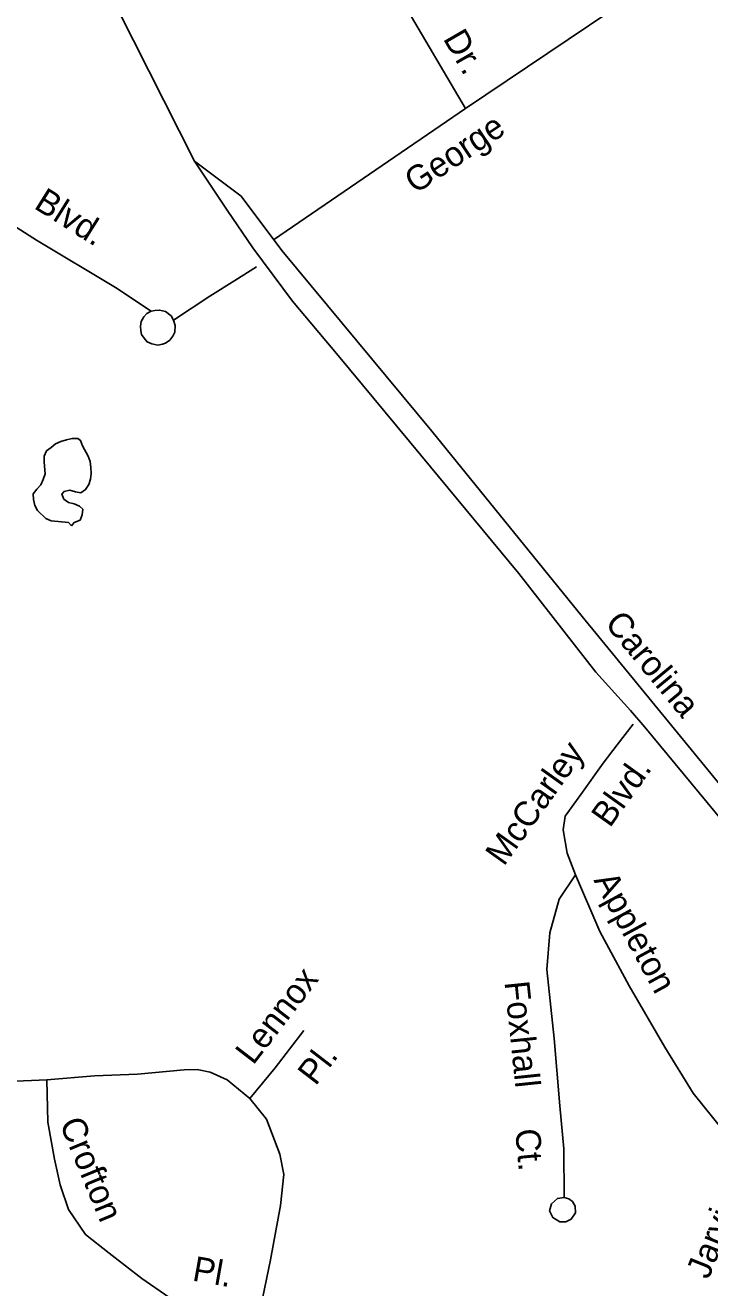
# Model space of a CAD drawing. Extents: x 1945482 to 2853149, y 66427 to 1015778.
# Drawn here: x 2325876 to 2327684, y 151192 to 154526 of the extents above; entities that cross this region are included whole.
import ezdxf

# ---------------------------------------------------------------- set-up
doc = ezdxf.new("R2010")
doc.units = 0
for name, color, linetype in [('Old_Level_10', 7, 'Continuous'), ('Old_Level_28', 7, 'Continuous'), ('Old_Level_35', 7, 'Continuous'), ('Old_Level_6', 7, 'Continuous'), ('Old_Level_60', 7, 'Continuous')]:
    doc.layers.add(name, color=color, linetype=linetype)

msp = doc.modelspace()

# ---------------------------------------------------------------- linework, layer by layer
at = {"layer": 'Old_Level_28'}
for points in [[(2326323.2, 154166.7), (2325919.8, 154964.8), (2325850.8, 155114.4), (2325269, 156315.9), (2325078.2, 156702.5), (2324513.4, 157860.8), (2323787.5, 159333.1), (2322848.6, 161249.8), (2322274.2, 162403.6)], [(2326323.2, 154166.7), (2326409.4, 154037.1), (2326477.6, 153937.8), (2326581.9, 153797.4), (2326702.6, 153653.8), (2326921.5, 153390.7), (2327179.6, 153078), (2327383.3, 152817.2), (2327475.4, 152716.4), (2327513.3, 152672.1), (2327880.5, 152228.9), (2328302.8, 151710.6), (2328538.7, 151433.5), (2328702.8, 151223.1), (2329000.3, 150867.3), (2329140.5, 150691.1), (2329272.1, 150532), (2329419.1, 150354.1), (2329468.7, 150295.9), (2329699.5, 150034.2), (2329934.3, 149734.4)], [(2329981.1, 149774), (2329820.9, 149959), (2329649.9, 150179.6), (2329473.8, 150379.8), (2329328.5, 150552.5), (2329027.6, 150932.3), (2328882.3, 151105), (2328041.2, 152129.7), (2327827.5, 152379.4), (2327347.1, 152964.4), (2326950.5, 153453.6), (2326553.9, 153930.9), (2326446.7, 154074.4), (2326323.2, 154166.7)]]:
    msp.add_lwpolyline(points, dxfattribs=at)
at = {"layer": 'Old_Level_35'}
for p, q in [((2326429.6, 153851.7), (2326487.3, 153887.5)), ((2327439.5, 152625.3), (2327481.9, 152680.5))]:
    msp.add_line(p, q, dxfattribs=at)
for points in [[(2327038.9, 154305.5), (2327473.8, 154598.9), (2327550.7, 154658.2), (2327602.3, 154708.8), (2327662.7, 154786.8), (2327695.6, 154842.9), (2327729, 154914.1), (2327758.7, 155018.3), (2327769.9, 155129.9), (2327756.9, 155274.9), (2327737.6, 155346.9), (2327706, 155423.8), (2327673.8, 155477.1), (2327609.4, 155585), (2327553.6, 155699), (2327546.8, 155909.5), (2327585, 156056), (2327680.6, 156240.8), (2327858.9, 156406.5)], [(2327038.9, 154305.5), (2326713.4, 154859.5), (2326635.3, 154997.2), (2326609.3, 155049.3), (2326590.7, 155101.3), (2326583.3, 155148.5), (2326584.5, 155198.1), (2326598.3, 155249), (2326662.6, 155426.2), (2326736.9, 155616), (2326559.1, 155940.2), (2326441.6, 156143.3)], [(2325191.4, 154419.4), (2325297.3, 154354.7), (2325490.4, 154228.1), (2325698, 154090.3), (2325905.4, 153958.3), (2326114.5, 153832.7), (2326208.9, 153770.5)], [(2326532, 153959.3), (2327038.9, 154305.5)], [(2326267.9, 153746.9), (2326363.2, 153810.4), (2326429.6, 153851.7)], [(2326208.9, 153770.5), (2326197, 153764.1), (2326189.4, 153755.6), (2326182, 153743.5), (2326180.5, 153731.3), (2326181, 153719.1), (2326183.4, 153709.4), (2326189.7, 153699.5), (2326197.9, 153689.9), (2326210.3, 153684.5), (2326226.5, 153680.9), (2326238.2, 153683.7), (2326246.3, 153685.9), (2326257.8, 153694.3), (2326265.6, 153704.8), (2326271.1, 153714.8), (2326272.4, 153732.9), (2326267.9, 153746.9)], [(2326267.9, 153746.9), (2326261.2, 153758.4), (2326246.9, 153770), (2326230.7, 153773.3), (2326218.6, 153772.8), (2326208.9, 153770.5)], [(2324917, 152766.8), (2325080.8, 152699.6), (2325212.9, 152646.7), (2325302.8, 152598.1), (2325356.8, 152552.3), (2325392.4, 152505.8), (2325414, 152466.6), (2325427.8, 152423.2), (2325444.9, 152347.7), (2325438.5, 152203.4), (2325436.4, 152057.2), (2325443.9, 151967.6), (2325464.3, 151908.4), (2325500.4, 151849.7), (2325558.2, 151808), (2325619.5, 151776.3), (2325692.3, 151753.3), (2325779, 151734.7), (2325831.1, 151736.8), (2325933, 151740.8)], [(2327330.1, 152282.1), (2327307.8, 152339.3), (2327297.5, 152400.9), (2327302, 152437.2), (2327343.7, 152494.7), (2327402.4, 152577.1), (2327439.5, 152625.3)], [(2327330.1, 152282.1), (2327286.7, 152218.4), (2327262, 152129.4), (2327254, 152032.9), (2327273, 151849.9), (2327288.2, 151672.3), (2327298.6, 151558.8), (2327299.8, 151430.5)], [(2328163.4, 150430.5), (2328275.3, 150488.8), (2328321.8, 150524.7), (2328367.9, 150570.5), (2328413.7, 150632.4), (2328428.6, 150713.1), (2328418.1, 150770.8), (2328398.1, 150819.9), (2328361.8, 150884.4), (2328284.2, 150969.3), (2328190.9, 151055.8), (2328084.7, 151159.6), (2327960.7, 151306.7), (2327845.7, 151434.4), (2327746.3, 151574.5), (2327641, 151706.3), (2327566, 151827.4), (2327471.6, 151989.7), (2327394.1, 152132.7), (2327330.1, 152282.1)], [(2326469.3, 151692.1), (2326536, 151772.5), (2326612.1, 151871.7)], [(2325933, 151740.8), (2326058.6, 151751.7), (2326172.3, 151756.2), (2326295.9, 151767.3), (2326330, 151768.6), (2326364.4, 151761.8), (2326409.2, 151741.6), (2326469.3, 151692.1)], [(2326492.2, 151112.7), (2326417.6, 151123.6), (2326330.9, 151140.2), (2326255.7, 151167.4), (2326183.8, 151216.4), (2326097.2, 151283.2), (2326035.1, 151332.6), (2325990.5, 151398.8), (2325967.9, 151464.2), (2325953.1, 151531.5), (2325935.5, 151629), (2325933, 151740.8)], [(2326469.3, 151692.1), (2326513.4, 151637.7), (2326548.9, 151544.9), (2326558.9, 151491.5), (2326550.3, 151409.1), (2326523.8, 151265.9), (2326492.2, 151112.7)], [(2327299.8, 151430.5), (2327281.8, 151427.9), (2327266.3, 151413.5), (2327261.1, 151395.2), (2327269.7, 151377.5), (2327288.2, 151366.1), (2327304.3, 151366.7), (2327318.1, 151373.5), (2327329.3, 151389.7), (2327328.6, 151407.7), (2327322.2, 151419.6), (2327311.7, 151427.1), (2327299.8, 151430.5)]]:
    msp.add_lwpolyline(points, dxfattribs=at)
at = {"layer": 'Old_Level_60'}
msp.add_lwpolyline([(2325998, 153203.8), (2325990, 153212.4), (2325944, 153217), (2325930, 153223.1), (2325908, 153244.2), (2325901, 153257.9), (2325897.7, 153273), (2325897, 153288.3), (2325906.2, 153300.8), (2325916.7, 153312.5), (2325923.2, 153326.2), (2325928.2, 153341.2), (2325925.7, 153372.3), (2325926.2, 153387.7), (2325932.2, 153401.6), (2325944.5, 153410.6), (2325955.7, 153420.6), (2325969.7, 153426.8), (2325984.5, 153431.3), (2325999.7, 153434.1), (2326014.7, 153434.5), (2326022, 153429.6), (2326027.2, 153414.9), (2326042, 153387.7), (2326047.2, 153373.3), (2326049.5, 153357.8), (2326050, 153342.3), (2326048, 153327.1), (2326043.7, 153312.6), (2326035.5, 153299.4), (2326022.5, 153291.4), (2326008.5, 153293.4), (2325993.5, 153297.8), (2325978.5, 153294.7), (2325972.7, 153287.5), (2325978.2, 153274.5), (2325990.5, 153265.3), (2326005.5, 153262.2), (2326019.5, 153255.5), (2326027.7, 153247.7), (2326026.7, 153232.5), (2326021, 153219.2), (2326005.5, 153212.9), (2325998, 153203.8)], dxfattribs=at)

# ---------------------------------------------------------------- texts
at = {"layer": 'Old_Level_10'}
for s, rotation, p in [('Dr.', 300.0252, (2326978.6, 154490.4)), ('George', 33.8955, (2326906.6, 154078.7)), ('Blvd.', 327.9142, (2325896.1, 154043.9)), ('McCarley', 54.5027, (2327140.5, 152303)), ('Blvd.', 54.5027, (2327420.4, 152404.5)), ('Appleton', 298.4674, (2327376.6, 152268.2)), ('Lennox', 52.4782, (2326478.2, 151778)), ('Foxhall', 275.9422, (2327142, 151999.1)), ('Pl.', 52.4782, (2326642.9, 151723.2)), ('Crofton', 292.4336, (2325965.6, 151626.5)), ('Ct.', 275.2903, (2327170, 151609.6)), ('Jarvis', 68.2801, (2327681.1, 151212.2)), ('Pl.', 349.9089, (2326315, 151211.6))]:
    msp.add_text(s, height=65.62, rotation=rotation, dxfattribs=at).set_placement(p)
at = {"layer": 'Old_Level_6'}
msp.add_text('Carolina', height=65.62, rotation=309.4948, dxfattribs=at).set_placement((2327404.8, 152945.3))

doc.saveas('drawing.dxf')
